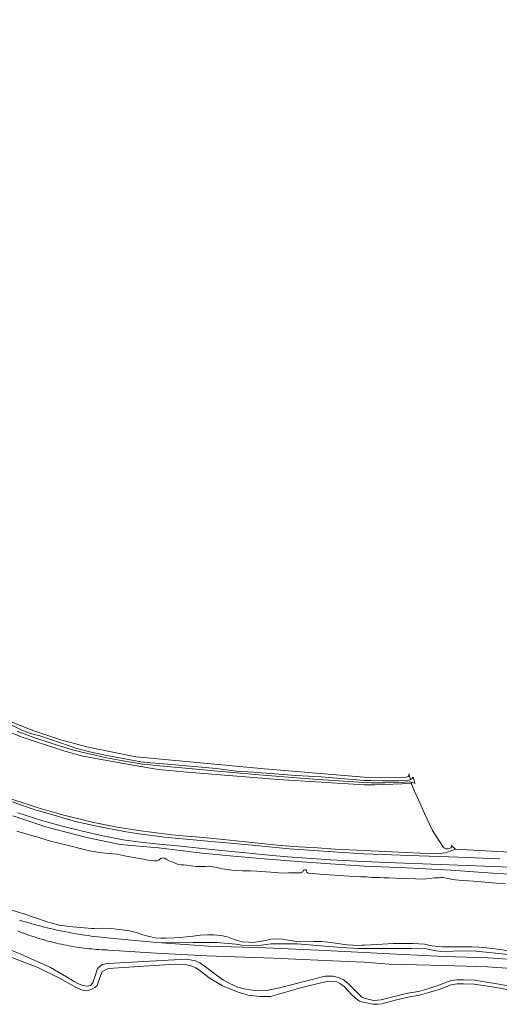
# Model space of a CAD drawing. Header units: metres. Extents: x 152610 to 160096, y 456114 to 462495.
# Tile 899 of 938: x 158387 to 158544, y 461541 to 461864. Entities that reach past the tile are written whole.
import ezdxf

# ---------------------------------------------------------------- set-up
doc = ezdxf.new("R2010")
doc.units = ezdxf.units.M
doc.header["$LTSCALE"] = 0.5
for name, color, linetype, lineweight in [('B-PV-GR-BEPLANTING_CULTUUR_BOSPLANTSOEN-GV', 251, 'CONTINUOUS', 18), ('B-PV-GR-BOS_LOOF-GV', 251, 'CONTINUOUS', 13), ('B-PV-GW-TALUD_KRUIN-G', 251, 'CONTINUOUS', 18), ('B-PV-IE-TERREINAFSCHEIDING_KUNSTMATIG_HEKWERK-G', 251, 'IE-TERREINAFSCHEIDING_KUNSTMATIG-SO', 18), ('B-PV-OG-TERREIN_BEGROEID-GV', 251, 'CONTINUOUS', 18), ('B-PV-OG-TERREIN_OEVER-GV', 251, 'CONTINUOUS', 18), ('B-PV-OG-WATER_SLOOT-GV', 251, 'CONTINUOUS', 18), ('B-PV-VH-GESLOTENVERHARDING_ASFALT-GV', 251, 'CONTINUOUS', 18), ('B-PV-VH-ONVERHARD_ZAND-GV', 251, 'CONTINUOUS', 18), ('B-XX-GR-BEPLANTING_CULTUUR_BOSPLANTSOEN-GV', 252, 'CONTINUOUS', 18)]:
    doc.layers.add(name, color=color, linetype=linetype, lineweight=lineweight)
doc.linetypes.add('IE-TERREINAFSCHEIDING_KUNSTMATIG-SO', pattern='A,4,[82,NLCS.SHX,S=0.75,R=90,X=0,Y=0],4,-2', length=10)

msp = doc.modelspace()

# ---------------------------------------------------------------- linework, layer by layer
at = {"layer": 'B-PV-GR-BEPLANTING_CULTUUR_BOSPLANTSOEN-GV', "flags": 128}
for points in [[(158556.311, 461555.45), (158540.748, 461556.574), (158526.358, 461556.986), (158508.48, 461557.899), (158500, 461558.315), (158484.981, 461559.004), (158467.651, 461559.854), (158449.01, 461560.345), (158431.992, 461561.585), (158416.8, 461563), (158416.791, 461563.001), (158415.744, 461563.094), (158414.698, 461563.196), (158413.653, 461563.305), (158412.609, 461563.423), (158411.565, 461563.548), (158410.523, 461563.681), (158409.482, 461563.823), (158408.441, 461563.972), (158407.402, 461564.129), (158406.365, 461564.294), (158405.328, 461564.466), (158404.293, 461564.647), (158403.259, 461564.836), (158402.227, 461565.032), (158401.196, 461565.237), (158400.167, 461565.449), (158399.139, 461565.669), (158398.113, 461565.897), (158397.089, 461566.132), (158396.067, 461566.376), (158395.047, 461566.627), (158394.028, 461566.886), (158393.012, 461567.153), (158391.997, 461567.427), (158390.985, 461567.709), (158389.975, 461567.999), (158388.967, 461568.297), (158387.961, 461568.602), (158386.958, 461568.915)], [(158371.291, 461564.347), (158387.351, 461557.718), (158397.112, 461553.361), (158402.341, 461550.297), (158404.866, 461548.794), (158406.36, 461548.055), (158407.772, 461547.517), (158409.148, 461547.252), (158410.218, 461547.523), (158411.003, 461548.376), (158411.804, 461550.689), (158412.522, 461553.003), (158414.034, 461554.4), (158415.97, 461554.728), (158427.785, 461555.352), (158441.726, 461556.078), (158444.645, 461555.513), (158446.092, 461554.856), (158448.001, 461553.64), (158451.568, 461550.83), (158453.867, 461549.197), (158455.918, 461548.1), (158458.575, 461546.918), (158460.663, 461546.355), (158463.429, 461545.921), (158468.036, 461545.886), (158471.825, 461546.553), (158487.281, 461550.565), (158489.905, 461550.57), (158491.614, 461550.126), (158493.192, 461549.458), (158494.637, 461548.279), (158499.268, 461543.613), (158500, 461543.295), (158503.039, 461542.609), (158504.39, 461542.624), (158505.616, 461542.745), (158509.9, 461543.872), (158514.22, 461544.906), (158517.907, 461545.529), (158520.908, 461546.432), (158524.197, 461547.422), (158528.266, 461548.994), (158530.47, 461549.29), (158532.637, 461549.338), (158536.279, 461549.169), (158542.939, 461548.158), (158554.88, 461546.018)], [(158556.028, 461552.463), (158540.465, 461553.587), (158526.163, 461553.992), (158508.259, 461554.506), (158500, 461555.083), (158494.567, 461555.3), (158470.193, 461556.422), (158448.457, 461557.161), (158431.83, 461558.089), (158416.144, 461559.096), (158415.639, 461559.114), (158414.804, 461559.15), (158413.968, 461559.194), (158413.133, 461559.246), (158412.298, 461559.306), (158411.464, 461559.375), (158410.631, 461559.451), (158409.798, 461559.535), (158408.967, 461559.627), (158408.136, 461559.727), (158407.306, 461559.834), (158406.477, 461559.95), (158405.65, 461560.074), (158404.823, 461560.205), (158403.999, 461560.345), (158403.175, 461560.492), (158402.352, 461560.648), (158401.532, 461560.811), (158400.713, 461560.982), (158399.895, 461561.161), (158399.08, 461561.347), (158398.266, 461561.541), (158397.454, 461561.744), (158396.644, 461561.953), (158395.836, 461562.171), (158395.03, 461562.396), (158394.226, 461562.63), (158393.425, 461562.87), (158392.626, 461563.119), (158391.829, 461563.375), (158391.035, 461563.638), (158390.243, 461563.909), (158389.454, 461564.188), (158388.668, 461564.474), (158387.885, 461564.768), (158387.104, 461565.069), (158386.326, 461565.378)], [(158386.326, 461565.378), (158387.104, 461565.069), (158387.885, 461564.768), (158388.668, 461564.474), (158389.454, 461564.188), (158390.243, 461563.909), (158391.035, 461563.638), (158391.829, 461563.375), (158392.626, 461563.119), (158393.425, 461562.87), (158394.226, 461562.63), (158395.03, 461562.396), (158395.836, 461562.171), (158396.644, 461561.953), (158397.454, 461561.744), (158398.266, 461561.541), (158399.08, 461561.347), (158399.895, 461561.161), (158400.713, 461560.982), (158401.532, 461560.811), (158402.352, 461560.648), (158403.175, 461560.492), (158403.999, 461560.345), (158404.823, 461560.205), (158405.65, 461560.074), (158406.477, 461559.95), (158407.306, 461559.834), (158408.136, 461559.727), (158408.967, 461559.627), (158409.798, 461559.535), (158410.631, 461559.451), (158411.464, 461559.375), (158412.298, 461559.306), (158413.133, 461559.246), (158413.968, 461559.194), (158414.804, 461559.15), (158415.639, 461559.114), (158416.144, 461559.096), (158431.83, 461558.089), (158448.457, 461557.161), (158470.193, 461556.422), (158494.567, 461555.3), (158500, 461555.083), (158508.259, 461554.506), (158526.163, 461553.992), (158540.465, 461553.587), (158556.028, 461552.463)], [(158554.629, 461544.743), (158542.727, 461546.876), (158536.151, 461547.874), (158532.622, 461548.038), (158530.571, 461547.992), (158528.591, 461547.726), (158524.619, 461546.192), (158521.282, 461545.187), (158518.203, 461544.261), (158514.48, 461543.631), (158510.217, 461542.611), (158505.847, 461541.462), (158504.461, 461541.324), (158502.902, 461541.308), (158499.714, 461542.027), (158498.528, 461542.333), (158497.153, 461543.358), (158495.815, 461544.667), (158494.784, 461545.726), (158493.422, 461547.095), (158492.273, 461548.036), (158491.099, 461548.692), (158488.44, 461548.841), (158485.85, 461548.384), (158479.138, 461546.655), (158476.144, 461545.855), (158469.288, 461543.877), (158465.833, 461543.885), (158462.023, 461544.286), (158458.712, 461545.268), (158453.577, 461547.394), (158449.534, 461549.766), (158446.203, 461552.28), (158444.817, 461553.269), (158443.287, 461553.914), (158441.839, 461554.249), (158438.064, 461554.496), (158427.756, 461553.833), (158416.178, 461553.042), (158414.134, 461552.085), (158413.166, 461549.808), (158412.747, 461548.443), (158412.389, 461547.459), (158411.628, 461546.808), (158409.88, 461545.957), (158408.526, 461545.806), (158407.244, 461545.999), (158405.572, 461546.799), (158400.272, 461549.768), (158392.943, 461553.395), (158384.438, 461556.657)]]:
    msp.add_lwpolyline(points, dxfattribs=at)
at = {"layer": 'B-PV-GR-BOS_LOOF-GV', "flags": 128}
msp.add_lwpolyline([(158384.433, 461608.511), (158393.099, 461605.762), (158401.545, 461603.316), (158410.782, 461601.028), (158418.964, 461599.36), (158426.779, 461598.204), (158436.957, 461596.881), (158440.485, 461596.555), (158446.13, 461596.054), (158453.911, 461595.308), (158460.101, 461594.688), (158470.443, 461593.632), (158476.577, 461593.092), (158484.753, 461592.565), (158490.475, 461592.209), (158500, 461591.692), (158520.536, 461590.79), (158523.751, 461590.639), (158526.719, 461590.982), (158530.036, 461592.217), (158528.72, 461593.378), (158528.799, 461593.091), (158528.481, 461592.612), (158527.956, 461592.365), (158527.688, 461592.307), (158527.399, 461592.245), (158526.831, 461592.288), (158526.372, 461592.499), (158526.106, 461592.734), (158522.398, 461598.318), (158519.806, 461603.838), (158517.832, 461608.364), (158516.377, 461611.628), (158515.712, 461613.409), (158515.491, 461613.652), (158503.554, 461613.317), (158501.66, 461613.24), (158500, 461613.3), (158471.798, 461614.978), (158442.041, 461617.467), (158432.52, 461618.321), (158425.474, 461619.454), (158416.305, 461621.078), (158407.76, 461622.672), (158400.748, 461624.601), (158387.538, 461628.991), (158376.365, 461633.554)], dxfattribs=at)
at = {"layer": 'B-PV-GW-TALUD_KRUIN-G', "flags": 128}
msp.add_lwpolyline([(158386.326, 461565.378), (158387.104, 461565.069), (158387.885, 461564.768), (158388.668, 461564.474), (158389.454, 461564.188), (158390.243, 461563.909), (158391.035, 461563.638), (158391.829, 461563.375), (158392.626, 461563.119), (158393.425, 461562.87), (158394.226, 461562.63), (158395.03, 461562.396), (158395.836, 461562.171), (158396.644, 461561.953), (158397.454, 461561.744), (158398.266, 461561.541), (158399.08, 461561.347), (158399.895, 461561.161), (158400.713, 461560.982), (158401.532, 461560.811), (158402.352, 461560.648), (158403.175, 461560.492), (158403.999, 461560.345), (158404.823, 461560.205), (158405.65, 461560.074), (158406.477, 461559.95), (158407.306, 461559.834), (158408.136, 461559.727), (158408.967, 461559.627), (158409.798, 461559.535), (158410.631, 461559.451), (158411.464, 461559.375), (158412.298, 461559.306), (158413.133, 461559.246), (158413.968, 461559.194), (158414.804, 461559.15), (158415.639, 461559.114), (158416.144, 461559.096), (158431.83, 461558.089), (158448.457, 461557.161), (158470.193, 461556.422), (158494.567, 461555.3), (158500, 461555.083), (158508.259, 461554.506), (158526.163, 461553.992), (158540.465, 461553.587), (158556.028, 461552.463)], dxfattribs=at)
at = {"layer": 'B-PV-IE-TERREINAFSCHEIDING_KUNSTMATIG_HEKWERK-G', "flags": 128}
msp.add_lwpolyline([(158075.801, 461931.056), (158086.193, 461919.362), (158097.508, 461906.685), (158110.296, 461892.549), (158119.464, 461882.431), (158129.831, 461870.778), (158140.677, 461857.895), (158149.107, 461847.333), (158157.802, 461836.392), (158166.758, 461825.057), (158175.886, 461813.591), (158184.286, 461803.007), (158193.448, 461791.232), (158202.115, 461780.581), (158211.846, 461768.271), (158220.228, 461757.55), (158229.562, 461745.751), (158240.655, 461731.977), (158249.592, 461720.571), (158258.217, 461709.665), (158267.516, 461697.949), (158276.869, 461686.465), (158285.89, 461674.947), (158289.629, 461670.442), (158293.405, 461666.276), (158296.62, 461663.12), (158300.544, 461659.144), (158304.038, 461656.094), (158307.781, 461652.884), (158312.862, 461648.459), (158316.553, 461645.581), (158320.948, 461642.262), (158326.713, 461638.286), (158332.159, 461634.726), (158337.373, 461631.209), (158344.29, 461627.236), (158351.906, 461622.874), (158359.66, 461618.97), (158368.666, 461614.878), (158375.544, 461611.95), (158384.433, 461608.511), (158393.099, 461605.762), (158401.546, 461603.316), (158410.782, 461601.028), (158418.964, 461599.36), (158426.779, 461598.204), (158436.957, 461596.881)], dxfattribs=at)
at = {"layer": 'B-PV-OG-TERREIN_BEGROEID-GV', "flags": 128}
for points in [[(158381.813, 461608.661), (158387.593, 461606.629), (158392.466, 461604.975), (158396.794, 461603.724), (158404.886, 461601.404), (158412.255, 461599.665), (158421.351, 461597.944), (158426.111, 461597.211), (158434.484, 461596.146), (158447.5, 461594.902), (158463.326, 461593.448), (158475.423, 461592.326), (158489.806, 461591.348), (158500, 461590.655), (158514.905, 461590.086), (158530.929, 461589.531), (158544.573, 461589.03)], [(158561.896, 461590.372), (158541.813, 461591.531), (158530.036, 461592.217), (158526.719, 461590.982), (158523.751, 461590.639), (158520.536, 461590.79), (158500, 461591.692), (158490.475, 461592.209), (158484.753, 461592.565), (158476.577, 461593.092), (158470.443, 461593.632), (158460.101, 461594.688), (158453.911, 461595.308), (158446.13, 461596.054), (158440.485, 461596.555), (158436.957, 461596.881), (158426.779, 461598.204), (158418.964, 461599.36), (158410.782, 461601.028), (158401.545, 461603.316), (158393.099, 461605.762), (158384.433, 461608.511)], [(158384.746, 461603.08), (158395.874, 461599.429), (158409.103, 461595.974), (158420.028, 461593.727), (158432.531, 461592.602), (158446.85, 461590.874), (158455.956, 461590.014), (158468.406, 461588.939), (158481.159, 461587.884), (158500, 461586.604), (158514.058, 461586.031), (158528.512, 461585.238), (158543.611, 461584.224), (158559.155, 461583.44)], [(158548.293, 461586.227), (158524.962, 461587.184), (158507.421, 461587.825), (158500, 461588.148), (158489.003, 461588.71), (158482.783, 461589.072), (158474.856, 461589.679), (158468.713, 461590.228), (158462.315, 461590.838), (158456.611, 461591.374), (158450.053, 461592.082), (158443.771, 461592.717), (158437.676, 461593.347), (158433.758, 461593.712), (158425.794, 461594.59), (158420.922, 461595.274), (158414.253, 461596.587), (158407.644, 461598.049), (158401.373, 461599.645), (158394.64, 461601.463), (158386.467, 461604.057)]]:
    msp.add_lwpolyline(points, dxfattribs=at)
at = {"layer": 'B-PV-OG-TERREIN_OEVER-GV', "flags": 128}
for points in [[(158384.205, 461632.903), (158387.929, 461631.125), (158391.019, 461629.936), (158392.259, 461629.648), (158393.327, 461629.384), (158397.568, 461628.003), (158405.754, 461625.21), (158410.002, 461624.072), (158412.476, 461623.526), (158416.267, 461622.721), (158426.753, 461620.813), (158429.999, 461620.485), (158436.908, 461619.904), (158451.461, 461618.628), (158458.126, 461617.757), (158463.682, 461617.446), (158477.624, 461616.338), (158485.934, 461615.861), (158500, 461614.734), (158502.259, 461614.675), (158506.117, 461614.589), (158508.96, 461614.525), (158511.323, 461614.534), (158514.613, 461614.74), (158515.141, 461614.907), (158515.249, 461614.97), (158514.707, 461616.821), (158514.727, 461616.519), (158514.678, 461616.218), (158514.485, 461615.963), (158514.263, 461615.857), (158513.769, 461615.823), (158500.665, 461615.692), (158500, 461615.747), (158467.344, 461618.457), (158431.09, 461621.845), (158425.135, 461622.463), (158416.507, 461624.159), (158409.054, 461625.685), (158400.5, 461627.991), (158391.383, 461631.071), (158381.789, 461634.927)], [(158376.365, 461633.554), (158387.538, 461628.991), (158400.748, 461624.601), (158407.76, 461622.672), (158416.305, 461621.078), (158425.474, 461619.454), (158432.52, 461618.321), (158442.041, 461617.467), (158471.798, 461614.978), (158500, 461613.3), (158501.66, 461613.24), (158503.554, 461613.317), (158515.491, 461613.652), (158515.712, 461613.409), (158515.49, 461614.139), (158515.369, 461614.165), (158514.797, 461614.211), (158512.155, 461614.016), (158506.87, 461613.902), (158502.431, 461613.933), (158500, 461614.025), (158484.816, 461615.02), (158465.502, 461616.552), (158450.967, 461617.899), (158433.001, 461619.48), (158427.606, 461620.028), (158424.003, 461620.565), (158420.265, 461621.233), (158415.512, 461622.117), (158411.756, 461622.975), (158406.921, 461624.044), (158404.31, 461624.774), (158398.289, 461626.647), (158391.717, 461628.8), (158386.183, 461630.909)], [(158559.155, 461583.44), (158543.611, 461584.224), (158528.512, 461585.238), (158514.058, 461586.031), (158500, 461586.604), (158481.159, 461587.884), (158468.406, 461588.939), (158455.956, 461590.014), (158446.85, 461590.874), (158432.531, 461592.602), (158420.028, 461593.727), (158409.103, 461595.974), (158395.874, 461599.429), (158384.746, 461603.08)], [(158386.107, 461598.119), (158393.681, 461595.848), (158397.104, 461594.829), (158402.604, 461593.513), (158407.776, 461592.181), (158410.482, 461591.568), (158415.01, 461590.908), (158417.448, 461590.598), (158418.998, 461590.511), (158421.935, 461589.909), (158427.037, 461588.962), (158429.144, 461588.541), (158431.126, 461588.363), (158431.957, 461588.355), (158432.652, 461588.525), (158433.009, 461588.922), (158433.497, 461589.23), (158434.055, 461589.323), (158434.559, 461589.192), (158435.117, 461588.899), (158436.101, 461588.375), (158437.245, 461587.861), (158438.788, 461587.293), (158439.98, 461587.071), (158440.776, 461587.063), (158441.832, 461586.96), (158443.321, 461586.695), (158444.906, 461586.489), (158448.005, 461586.499), (158449.014, 461586.556), (158450.504, 461586.404), (158452.1, 461586.08), (158453.542, 461585.738), (158456.622, 461585.339), (158458.118, 461585.157), (158460.082, 461585.116), (158461.276, 461585.113), (158462.795, 461585.086), (158464.772, 461584.933), (158470.981, 461584.496), (158473.058, 461584.354), (158475.237, 461584.432), (158476.911, 461584.446), (158478.3, 461584.443), (158479.303, 461584.434), (158479.904, 461584.712), (158480.172, 461585.263), (158480.499, 461585.423), (158481.039, 461585.404), (158481.128, 461585.249), (158481.221, 461584.608), (158481.672, 461584.25), (158485.5, 461583.938), (158494.961, 461583.328), (158498.974, 461583.104), (158499.942, 461583.102), (158500.827, 461583.108), (158501.555, 461583.009), (158502.567, 461582.861), (158504.134, 461582.858), (158505.141, 461582.855), (158506.618, 461582.751), (158508.113, 461582.726), (158512.596, 461582.553), (158516.827, 461582.406), (158519.116, 461582.389), (158520.466, 461582.436), (158521.601, 461582.593), (158523.005, 461582.797), (158523.979, 461582.774), (158524.613, 461582.748), (158525.205, 461582.88), (158525.806, 461582.891), (158526.413, 461582.777), (158527.02, 461582.66), (158527.526, 461582.608), (158528.236, 461582.426), (158528.881, 461582.172), (158531.066, 461582.049), (158535.776, 461581.637), (158539.684, 461581.305), (158543.367, 461581.015), (158546.319, 461580.916)], [(158547.551, 461558.82), (158543.046, 461559.527), (158540.278, 461559.839), (158537.637, 461560.037), (158535.484, 461560.123), (158533.637, 461560.16), (158531.946, 461560.173), (158530.018, 461560.166), (158525.731, 461560.099), (158524.327, 461560.233), (158522.214, 461560.51), (158519.799, 461560.981), (158516.145, 461561.28), (158509.64, 461561.258), (158502.325, 461560.825), (158500, 461560.709), (158499.388, 461560.675), (158498.088, 461560.636), (158496.289, 461560.659), (158494.444, 461560.829), (158489.09, 461561.543), (158486.117, 461561.894), (158483.535, 461561.93), (158480.643, 461561.813), (158477.948, 461561.885), (158475.782, 461562.234), (158473.391, 461562.626), (158471.628, 461562.791), (158469.398, 461562.611), (158467.735, 461562.244), (158465.622, 461561.871), (158463.764, 461561.625), (158462.102, 461561.635), (158459.965, 461561.818), (158457.432, 461562.596), (158455.19, 461563.379), (158453.007, 461563.907), (158450.644, 461564.031), (158448.608, 461564.054), (158446.198, 461563.923), (158443.923, 461563.668), (158441.756, 461563.4), (158439.683, 461563.185), (158437.716, 461563.087), (158434.937, 461563.01), (158433.287, 461563.015), (158431.554, 461563.143), (158429.447, 461563.552), (158427.418, 461564.044), (158425.188, 461564.833), (158423.016, 461565.408), (158420.649, 461565.764), (158416.969, 461566.177), (158414.131, 461566.225), (158411.591, 461566.202), (158410.706, 461566.216), (158406.925, 461566.481), (158403.204, 461566.834), (158400.124, 461567.275), (158397.567, 461567.887), (158396.036, 461568.294), (158388.331, 461571.014), (158378.638, 461573.935)], [(158386.958, 461568.915), (158387.961, 461568.602), (158388.967, 461568.297), (158389.975, 461567.999), (158390.985, 461567.709), (158391.997, 461567.427), (158393.012, 461567.153), (158394.028, 461566.886), (158395.047, 461566.627), (158396.067, 461566.376), (158397.089, 461566.132), (158398.113, 461565.897), (158399.139, 461565.669), (158400.167, 461565.449), (158401.196, 461565.237), (158402.227, 461565.032), (158403.259, 461564.836), (158404.293, 461564.647), (158405.328, 461564.466), (158406.365, 461564.294), (158407.402, 461564.129), (158408.441, 461563.972), (158409.482, 461563.823), (158410.523, 461563.681), (158411.565, 461563.548), (158412.609, 461563.423), (158413.653, 461563.305), (158414.698, 461563.196), (158415.744, 461563.094), (158416.791, 461563.001), (158416.8, 461563), (158431.992, 461561.585), (158438.873, 461561.468), (158443.819, 461561.538), (158447.864, 461561.623), (158451.666, 461561.608), (158457.954, 461561.048), (158459.889, 461560.682), (158464.704, 461560.487), (158469.526, 461561.103), (158471.83, 461561.186), (158478.054, 461561.106), (158492.572, 461559.892), (158497.973, 461559.6), (158500, 461559.578), (158505.999, 461559.605), (158515.51, 461559.582), (158520.473, 461559.469), (158523.131, 461558.989), (158525.144, 461558.646), (158527.015, 461558.535), (158529.295, 461558.719), (158532.245, 461558.83), (158536.775, 461558.736), (158547.373, 461557.621)]]:
    msp.add_lwpolyline(points, dxfattribs=at)
at = {"layer": 'B-PV-OG-WATER_SLOOT-GV', "flags": 128}
for points in [[(158386.183, 461630.909), (158391.717, 461628.8), (158398.289, 461626.647), (158404.31, 461624.774), (158406.921, 461624.044), (158411.756, 461622.975), (158415.512, 461622.117), (158420.265, 461621.233), (158424.003, 461620.565), (158427.606, 461620.028), (158433.001, 461619.48), (158450.967, 461617.899), (158465.502, 461616.552), (158484.816, 461615.02), (158500, 461614.025), (158502.431, 461613.933), (158506.87, 461613.902), (158512.155, 461614.016), (158514.797, 461614.211), (158515.369, 461614.165), (158515.49, 461614.139), (158515.99, 461614.03), (158516.676, 461613.711), (158516.397, 461614.745), (158516.128, 461615.743), (158515.621, 461615.187), (158515.249, 461614.97), (158515.141, 461614.907), (158514.613, 461614.74), (158511.323, 461614.534), (158508.96, 461614.525), (158506.117, 461614.589), (158502.259, 461614.675), (158500, 461614.734), (158485.934, 461615.861), (158477.624, 461616.338), (158463.682, 461617.446), (158458.126, 461617.757), (158451.461, 461618.628), (158436.908, 461619.904), (158429.999, 461620.485), (158426.753, 461620.813), (158416.267, 461622.721), (158412.476, 461623.526), (158410.002, 461624.072), (158405.754, 461625.21), (158397.568, 461628.003), (158393.327, 461629.384), (158392.259, 461629.648), (158391.019, 461629.936), (158387.929, 461631.125), (158384.205, 461632.903)], [(158546.319, 461580.916), (158543.367, 461581.015), (158539.684, 461581.305), (158535.776, 461581.637), (158531.066, 461582.049), (158528.881, 461582.172), (158528.236, 461582.426), (158527.526, 461582.608), (158527.02, 461582.66), (158526.413, 461582.777), (158525.806, 461582.891), (158525.205, 461582.88), (158524.613, 461582.748), (158523.979, 461582.774), (158523.005, 461582.797), (158521.601, 461582.593), (158520.466, 461582.436), (158519.116, 461582.389), (158516.827, 461582.406), (158512.596, 461582.553), (158508.113, 461582.726), (158506.618, 461582.751), (158505.141, 461582.855), (158504.134, 461582.858), (158502.567, 461582.861), (158501.555, 461583.009), (158500.827, 461583.108), (158499.942, 461583.102), (158498.974, 461583.104), (158494.961, 461583.328), (158485.5, 461583.938), (158481.672, 461584.25), (158481.221, 461584.608), (158481.128, 461585.249), (158481.039, 461585.404), (158480.499, 461585.423), (158480.172, 461585.263), (158479.904, 461584.712), (158479.303, 461584.434), (158478.3, 461584.443), (158476.911, 461584.446), (158475.237, 461584.432), (158473.058, 461584.354), (158470.981, 461584.496), (158464.772, 461584.933), (158462.795, 461585.086), (158461.276, 461585.113), (158460.082, 461585.116), (158458.118, 461585.157), (158456.622, 461585.339), (158453.542, 461585.738), (158452.1, 461586.08), (158450.504, 461586.404), (158449.014, 461586.556), (158448.005, 461586.499), (158444.906, 461586.489), (158443.321, 461586.695), (158441.832, 461586.96), (158440.776, 461587.063), (158439.98, 461587.071), (158438.788, 461587.293), (158437.245, 461587.861), (158436.101, 461588.375), (158435.117, 461588.899), (158434.559, 461589.192), (158434.055, 461589.323), (158433.497, 461589.23), (158433.009, 461588.922), (158432.652, 461588.525), (158431.957, 461588.355), (158431.126, 461588.363), (158429.144, 461588.541), (158427.037, 461588.962), (158421.935, 461589.909), (158418.998, 461590.511), (158417.448, 461590.598), (158415.01, 461590.908), (158410.482, 461591.568), (158407.776, 461592.181), (158402.604, 461593.513), (158397.104, 461594.829), (158393.681, 461595.848), (158386.107, 461598.119)], [(158378.638, 461573.935), (158388.331, 461571.014), (158396.036, 461568.294), (158397.567, 461567.887), (158400.124, 461567.275), (158403.204, 461566.834), (158406.925, 461566.481), (158410.706, 461566.216), (158411.591, 461566.202), (158414.131, 461566.225), (158416.969, 461566.177), (158420.649, 461565.764), (158423.016, 461565.408), (158425.188, 461564.833), (158427.418, 461564.044), (158429.447, 461563.552), (158431.554, 461563.143), (158433.287, 461563.015), (158434.937, 461563.01), (158437.716, 461563.087), (158439.683, 461563.185), (158441.756, 461563.4), (158443.923, 461563.668), (158446.198, 461563.923), (158448.608, 461564.054), (158450.644, 461564.031), (158453.007, 461563.907), (158455.19, 461563.379), (158457.432, 461562.596), (158459.965, 461561.818), (158462.102, 461561.635), (158463.764, 461561.625), (158465.622, 461561.871), (158467.735, 461562.244), (158469.398, 461562.611), (158471.628, 461562.791), (158473.391, 461562.626), (158475.782, 461562.234), (158477.948, 461561.885), (158480.643, 461561.813), (158483.535, 461561.93), (158486.117, 461561.894), (158489.09, 461561.543), (158494.444, 461560.829), (158496.289, 461560.659), (158498.088, 461560.636), (158499.388, 461560.675), (158500, 461560.709), (158502.325, 461560.825), (158509.64, 461561.258), (158516.145, 461561.28), (158519.799, 461560.981), (158522.214, 461560.51), (158524.327, 461560.233), (158525.731, 461560.099), (158530.018, 461560.166), (158531.946, 461560.173), (158533.637, 461560.16), (158535.484, 461560.123), (158537.637, 461560.037), (158540.278, 461559.839), (158543.046, 461559.527), (158547.551, 461558.82)]]:
    msp.add_lwpolyline(points, dxfattribs=at)
at = {"layer": 'B-PV-VH-GESLOTENVERHARDING_ASFALT-GV', "flags": 128}
for points in [[(158544.573, 461589.03), (158530.929, 461589.531), (158514.905, 461590.086), (158500, 461590.655), (158489.806, 461591.348), (158475.423, 461592.326), (158463.326, 461593.448), (158447.5, 461594.902), (158434.484, 461596.146), (158426.111, 461597.211), (158421.351, 461597.944), (158412.255, 461599.665), (158404.886, 461601.404), (158396.794, 461603.724), (158392.466, 461604.975), (158387.593, 461606.629), (158381.813, 461608.661)], [(158386.467, 461604.057), (158394.64, 461601.463), (158401.373, 461599.645), (158407.644, 461598.049), (158414.253, 461596.587), (158420.922, 461595.274), (158425.794, 461594.59), (158433.758, 461593.712), (158437.676, 461593.347), (158443.771, 461592.717), (158450.053, 461592.082), (158456.611, 461591.374), (158462.315, 461590.838), (158468.713, 461590.228), (158474.856, 461589.679), (158482.783, 461589.072), (158489.003, 461588.71), (158500, 461588.148), (158507.421, 461587.825), (158524.962, 461587.184), (158548.293, 461586.227)]]:
    msp.add_lwpolyline(points, dxfattribs=at)
at = {"layer": 'B-PV-VH-ONVERHARD_ZAND-GV', "flags": 128}
for points in [[(158554.88, 461546.018), (158542.939, 461548.158), (158536.279, 461549.169), (158532.637, 461549.338), (158530.47, 461549.29), (158528.266, 461548.994), (158524.197, 461547.422), (158520.908, 461546.432), (158517.907, 461545.529), (158514.22, 461544.906), (158509.9, 461543.872), (158505.616, 461542.745), (158504.39, 461542.624), (158503.039, 461542.609), (158500, 461543.295), (158499.268, 461543.613), (158494.637, 461548.279), (158493.192, 461549.458), (158491.614, 461550.126), (158489.905, 461550.57), (158487.281, 461550.565), (158471.825, 461546.553), (158468.036, 461545.886), (158463.429, 461545.921), (158460.663, 461546.355), (158458.575, 461546.918), (158455.918, 461548.1), (158453.867, 461549.197), (158451.568, 461550.83), (158448.001, 461553.64), (158446.092, 461554.856), (158444.645, 461555.513), (158441.726, 461556.078), (158427.785, 461555.352), (158415.97, 461554.728), (158414.034, 461554.4), (158412.522, 461553.003), (158411.804, 461550.689), (158411.003, 461548.376), (158410.218, 461547.523), (158409.148, 461547.252), (158407.772, 461547.517), (158406.36, 461548.055), (158404.866, 461548.794), (158402.341, 461550.297), (158397.112, 461553.361), (158387.351, 461557.718), (158371.291, 461564.347)], [(158384.438, 461556.657), (158392.943, 461553.395), (158400.272, 461549.768), (158405.572, 461546.799), (158407.244, 461545.999), (158408.526, 461545.806), (158409.88, 461545.957), (158411.628, 461546.808), (158412.389, 461547.459), (158412.747, 461548.443), (158413.166, 461549.808), (158414.134, 461552.085), (158416.178, 461553.042), (158427.756, 461553.833), (158438.064, 461554.496), (158441.839, 461554.249), (158443.287, 461553.914), (158444.817, 461553.269), (158446.203, 461552.28), (158449.534, 461549.766), (158453.577, 461547.394), (158458.712, 461545.268), (158462.023, 461544.286), (158465.833, 461543.885), (158469.288, 461543.877), (158476.144, 461545.855), (158479.138, 461546.655), (158485.85, 461548.384), (158488.44, 461548.841), (158491.099, 461548.692), (158492.273, 461548.036), (158493.422, 461547.095), (158494.784, 461545.726), (158495.815, 461544.667), (158497.153, 461543.358), (158498.528, 461542.333), (158499.714, 461542.027), (158502.902, 461541.308), (158504.461, 461541.324), (158505.847, 461541.462), (158510.217, 461542.611), (158514.48, 461543.631), (158518.203, 461544.261), (158521.282, 461545.187), (158524.619, 461546.192), (158528.591, 461547.726), (158530.571, 461547.992), (158532.622, 461548.038), (158536.151, 461547.874), (158542.727, 461546.876), (158554.629, 461544.743)]]:
    msp.add_lwpolyline(points, dxfattribs=at)
at = {"layer": 'B-XX-GR-BEPLANTING_CULTUUR_BOSPLANTSOEN-GV'}
msp.add_lwpolyline([(158554.629, 461544.743), (158542.727, 461546.876), (158536.151, 461547.874), (158532.622, 461548.038), (158530.571, 461547.992), (158528.591, 461547.726), (158524.619, 461546.192), (158521.282, 461545.187), (158518.203, 461544.261), (158514.48, 461543.631), (158510.217, 461542.611), (158505.847, 461541.462), (158504.461, 461541.324), (158502.902, 461541.308), (158499.714, 461542.027), (158498.528, 461542.333), (158497.153, 461543.358), (158495.815, 461544.667), (158494.784, 461545.726), (158493.422, 461547.095), (158492.273, 461548.036), (158491.099, 461548.692), (158488.44, 461548.841), (158485.85, 461548.384), (158479.138, 461546.655), (158476.144, 461545.855), (158469.288, 461543.877), (158465.833, 461543.885), (158462.023, 461544.286), (158458.712, 461545.268), (158453.577, 461547.394), (158449.534, 461549.766), (158446.203, 461552.28), (158444.817, 461553.269), (158443.287, 461553.914), (158441.839, 461554.249), (158438.064, 461554.496), (158427.756, 461553.833), (158416.178, 461553.042), (158414.134, 461552.085), (158413.166, 461549.808), (158412.747, 461548.443), (158412.389, 461547.459), (158411.628, 461546.808), (158409.88, 461545.957), (158408.526, 461545.806), (158407.244, 461545.999), (158405.572, 461546.799), (158400.272, 461549.768), (158392.943, 461553.395), (158384.438, 461556.657)], dxfattribs=at)

doc.saveas('drawing.dxf')
